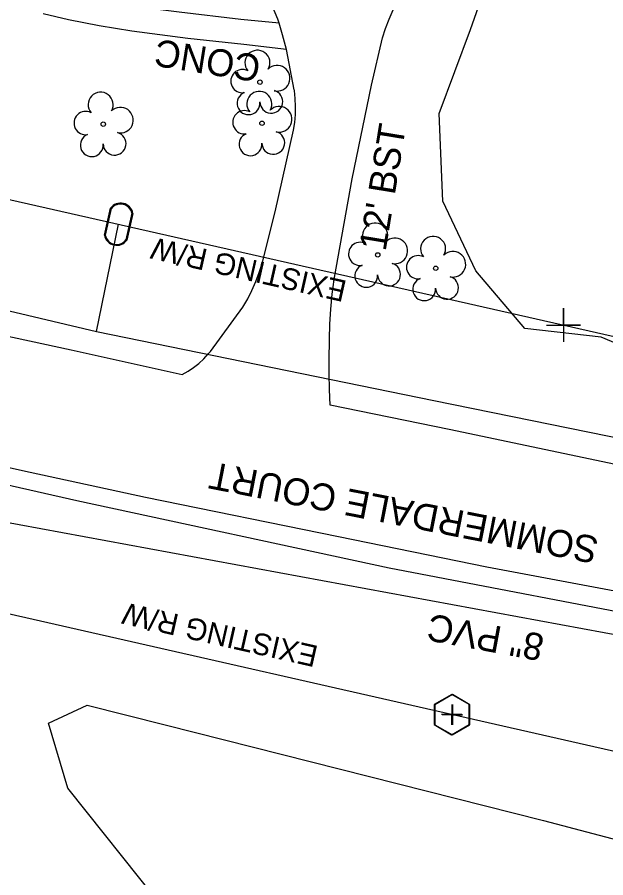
# Model space of a CAD drawing. Extents: x 1614611 to 1617571, y 898867 to 905462.
# Drawn here: x 1616537.7 to 1616625, y 900613 to 900740.7 of the extents above; entities that cross this region are included whole.
import ezdxf

# ---------------------------------------------------------------- set-up
doc = ezdxf.new("R2010")
doc.units = 0
for name, color, linetype in [('Exist Other Culture Area Outline', 7, 'Continuous'), ('Exist Other Culture Area Outline Text', 7, 'Continuous'), ('Exist Right of Way Line Text', 7, 'Continuous'), ('Exist Roads EOP Other Text', 7, 'Continuous'), ('Exist Roads EOT Text', 7, 'Continuous'), ('Exist Utilities Gas UG Line SUE LOS B', 7, 'Continuous'), ('Exist Utilities Sanitary Sewer UG Line', 7, 'Continuous'), ('Exist Utilities Sanitary Sewer UG Line Text', 7, 'Continuous'), ('Exist Utilities Water UG Line SUE LOS B', 7, 'Continuous'), ('Exist Vegetation Tree CELL', 7, 'Continuous'), ('Exist Vegetation Woods Line', 7, 'Continuous'), ('Prop Drainage Structure Pipe Stub Out CELL', 7, 'Continuous'), ('Prop Drainage Structure Tops and Inverts LABEL', 7, 'Continuous'), ('Prop Earthen Structure Head Ditch Label', 7, 'Continuous'), ('Prop SS Transition Line', 7, 'Continuous'), ('Scratch_Level_1', 7, 'Continuous'), ('Scratch_Level_9', 7, 'Continuous')]:
    doc.layers.add(name, color=color, linetype=linetype)

msp = doc.modelspace()

# ---------------------------------------------------------------- linework, layer by layer
at = {"layer": 'Exist Other Culture Area Outline'}
for points in [[(1616576.52, 900739.8), (1616570.82, 900740.37), (1616561.68, 900741.46), (1616554.93, 900742.29), (1616550.7, 900742.9), (1616546.55, 900743.68), (1616541.85, 900744.73)], [(1616577.6, 900735.88), (1616571.3, 900736.64), (1616562.97, 900737.54), (1616554.68, 900738.63), (1616549.82, 900739.43), (1616545.29, 900740.32), (1616541.51, 900741.19)]]:
    msp.add_lwpolyline(points, dxfattribs=at)
at = {"layer": 'Exist Utilities Gas UG Line SUE LOS B'}
msp.add_lwpolyline([(1616394.55, 900660.9), (1616396.79, 900660.33), (1616435.63, 900653.06), (1616442.12, 900672.41), (1616448.47, 900679.22), (1616466.78, 900683.71), (1616508.5, 900677.59), (1616546.52, 900669.01), (1616592.84, 900659), (1616636.22, 900650.7), (1616681.17, 900641.76), (1616715.45, 900635.64)], dxfattribs=at)
at = {"layer": 'Exist Utilities Sanitary Sewer UG Line'}
msp.add_line((1616444.99, 900682.64), (1616714.83, 900632.76), dxfattribs=at)
at = {"layer": 'Exist Utilities Water UG Line SUE LOS B'}
msp.add_line((1616549.43, 900694.08), (1616552.71, 900709.98), dxfattribs=at)
msp.add_lwpolyline([(1616440.01, 900719.87), (1616442.75, 900719.35), (1616445.26, 900718.9), (1616484.88, 900708.21), (1616511.34, 900703.06), (1616549.43, 900694.08), (1616599.5, 900683.85), (1616634.01, 900676.8), (1616664.96, 900670.95), (1616711.3, 900661.97), (1616720.73, 900660.19)], dxfattribs=at)
at = {"layer": 'Exist Vegetation Tree CELL'}
for p, q in [((1616573.68, 900731.06), (1616573.68, 900731.06)), ((1616573.98, 900724.96), (1616573.98, 900724.96)), ((1616550.42, 900724.83), (1616550.42, 900724.83)), ((1616591.16, 900705.44), (1616591.16, 900705.44)), ((1616599.76, 900703.46), (1616599.76, 900703.46))]:
    msp.add_line(p, q, dxfattribs=at)
for centre in [(1616573.68, 900731.06), (1616550.42, 900724.83), (1616573.98, 900724.96), (1616591.16, 900705.44), (1616599.76, 900703.46)]:
    msp.add_circle(centre, 0.326, dxfattribs=at)
for centre, radius, start, end in [((1616573.3, 900733.93), 1.86, 330.1651, 219.7134), ((1616571.08, 900731.21), 1.73, 62.6636, 279.3457), ((1616576.23, 900731.64), 1.9, 257.1011, 134.1999), ((1616550.04, 900727.71), 1.86, 330.1651, 219.7134), ((1616571.98, 900727.93), 1.69, 111.5671, 6.231), ((1616573.59, 900727.83), 1.86, 330.1651, 219.7134), ((1616575.36, 900728.16), 1.7, 181.2822, 74.56), ((1616576.53, 900725.55), 1.9, 257.1011, 134.1999), ((1616547.82, 900724.99), 1.73, 62.6636, 279.3457), ((1616552.97, 900725.42), 1.9, 257.1011, 134.1999), ((1616571.37, 900725.11), 1.73, 62.6636, 279.3457), ((1616575.65, 900722.06), 1.7, 181.2822, 74.56), ((1616548.72, 900721.71), 1.69, 111.5671, 6.231), ((1616552.1, 900721.94), 1.7, 181.2822, 74.56), ((1616572.27, 900721.84), 1.69, 111.5671, 6.231), ((1616590.77, 900708.31), 1.86, 330.1651, 219.7134), ((1616588.55, 900705.59), 1.73, 62.6636, 279.3457), ((1616593.7, 900706.03), 1.9, 257.1011, 134.1999), ((1616599.37, 900706.33), 1.86, 330.1651, 219.7134), ((1616602.31, 900704.05), 1.9, 257.1011, 134.1999), ((1616597.15, 900703.61), 1.73, 62.6636, 279.3457), ((1616589.45, 900702.32), 1.69, 111.5671, 6.231), ((1616592.83, 900702.54), 1.7, 181.2822, 74.56), ((1616598.05, 900700.34), 1.69, 111.5671, 6.231), ((1616601.43, 900700.56), 1.7, 181.2822, 74.56)]:
    msp.add_arc(centre, radius, start, end, dxfattribs=at)
at = {"layer": 'Exist Vegetation Woods Line'}
for points in [[(1616638.05, 900687.43), (1616624.29, 900693.23), (1616613, 900694.52), (1616605.73, 900703.08), (1616600.81, 900713.42), (1616600.26, 900726.41), (1616604.91, 900738.85), (1616611.28, 900757.01)], [(1616605.87, 900529.26), (1616608.07, 900545.02), (1616605.63, 900556.35), (1616599.82, 900564.63), (1616593.14, 900570.35), (1616582.06, 900578.69), (1616572.99, 900588.77), (1616566.81, 900598.76), (1616558.58, 900609.53), (1616545.17, 900626.32), (1616542.29, 900635.97), (1616548.02, 900638.67), (1616559.6, 900635.72), (1616615.74, 900621.53), (1616664.38, 900608.74)]]:
    msp.add_lwpolyline(points, dxfattribs=at)
at = {"layer": 'Prop Drainage Structure Pipe Stub Out CELL'}
for p, q in [((1616602.13, 900637.25), (1616602.13, 900637.25)), ((1616602.23, 900637.23), (1616602.23, 900637.23))]:
    msp.add_line(p, q, dxfattribs=at)
for points in [[(1616599.55, 900638.75), (1616599.54, 900635.77), (1616602.12, 900634.27), (1616604.7, 900635.76), (1616604.71, 900638.74), (1616602.13, 900640.23)], [(1616599.65, 900638.72), (1616599.65, 900635.74), (1616602.23, 900634.25), (1616604.81, 900635.73), (1616604.81, 900638.71), (1616602.24, 900640.21)]]:
    msp.add_lwpolyline(points, close=True, dxfattribs=at)
for points in [[(1616602.13, 900638.77), (1616602.13, 900635.74), (1616602.13, 900637.25), (1616603.64, 900637.25), (1616600.61, 900637.25)], [(1616602.23, 900638.74), (1616602.23, 900635.72), (1616602.23, 900637.23), (1616603.74, 900637.23), (1616600.72, 900637.23)]]:
    msp.add_lwpolyline(points, dxfattribs=at)
at = {"layer": 'Prop Drainage Structure Tops and Inverts LABEL'}
msp.add_line((1616618.72, 900695.03), (1616618.72, 900695.03), dxfattribs=at)
msp.add_lwpolyline([(1616616.22, 900695.03), (1616621.22, 900695.03), (1616618.72, 900695.03), (1616618.72, 900697.53), (1616618.72, 900692.53)], dxfattribs=at)
at = {"layer": 'Prop Earthen Structure Head Ditch Label'}
for points in [[(1616459.79, 900731.01), (1616715.76, 900673.06)], [(1616447.17, 900672.45), (1616702.49, 900614.54)]]:
    msp.add_lwpolyline(points, dxfattribs=at)
at = {"layer": 'Prop SS Transition Line'}
msp.add_line((1616552.71, 900709.98), (1616552.71, 900709.98), dxfattribs=at)
for points in [[(1616550.6, 900708.37), (1616551.51, 900712.37)], [(1616550.74, 900708.34), (1616551.64, 900712.34)], [(1616554.68, 900711.63), (1616553.78, 900707.65)], [(1616554.82, 900711.59), (1616553.92, 900707.62)]]:
    msp.add_lwpolyline(points, dxfattribs=at)
for centre, radius, start, end in [((1616552.99, 900711.26), 1.86, 10.3897, 143.191), ((1616552.99, 900711.25), 1.73, 12.5126, 140.994), ((1616552.42, 900708.72), 1.86, 190.86, 323.52), ((1616552.42, 900708.71), 1.73, 192.3388, 322.0845)]:
    msp.add_arc(centre, radius, start, end, dxfattribs=at)
at = {"layer": 'Scratch_Level_1'}
for points in [[(1616562.14, 900687.69), (1616563.01, 900688.17), (1616563.83, 900688.73), (1616564.61, 900689.34), (1616565.34, 900690.02), (1616566, 900690.74), (1616566.32, 900691.13), (1616571.16, 900697.68), (1616571.86, 900698.91), (1616572.49, 900700.18), (1616573.06, 900701.49), (1616573.57, 900702.82), (1616574.01, 900704.18), (1616574.06, 900704.37), (1616575.93, 900711.8), (1616578.66, 900723.92), (1616578.84, 900725.09), (1616578.95, 900726.27), (1616578.97, 900727.45), (1616578.92, 900728.63), (1616578.79, 900729.81), (1616578.77, 900729.94), (1616577.6, 900735.88), (1616577.03, 900738.07), (1616576.52, 900739.8), (1616576.34, 900740.39), (1616573.23, 900747.82)], [(1616584.12, 900683.13), (1616584, 900685.49), (1616583.94, 900687.85), (1616583.93, 900690.21), (1616583.98, 900692.56), (1616583.99, 900692.95), (1616584.05, 900695.18), (1616584.19, 900697.4), (1616584.41, 900699.61), (1616584.7, 900701.81), (1616584.97, 900703.45), (1616587.37, 900716.71), (1616590.21, 900730.63), (1616591.88, 900737.62), (1616592.33, 900739.03), (1616592.85, 900740.41), (1616593.43, 900741.77)]]:
    msp.add_lwpolyline(points, dxfattribs=at)
at = {"layer": 'Scratch_Level_9'}
for points in [[(1616527.06, 900695.34), (1616545.67, 900691.33), (1616562.14, 900687.69)], [(1616725.98, 900655.19), (1616706.42, 900658.85), (1616687.66, 900662.32), (1616669.58, 900665.7), (1616649.02, 900669.81), (1616628.31, 900673.96), (1616601.76, 900679.54), (1616584.12, 900683.13)], [(1616631.11, 900654.68), (1616607.36, 900659.13), (1616585.33, 900663.62), (1616556.71, 900669.45), (1616539.6, 900673.18), (1616529.9, 900675.3)]]:
    msp.add_lwpolyline(points, dxfattribs=at)

# ---------------------------------------------------------------- texts
at = {"layer": 'Exist Other Culture Area Outline Text'}
msp.add_text('CONC', height=4, rotation=170.911, dxfattribs=at).set_placement((1616573.99, 900734.98))
at = {"layer": 'Exist Right of Way Line Text'}
for rotation, p in [(167.2432, (1616586.73, 900701.55)), (167.2215, (1616582.48, 900647.38))]:
    msp.add_text('EXISTING R/W', height=3.2, rotation=rotation, dxfattribs=at).set_placement(p)
at = {"layer": 'Exist Roads EOP Other Text'}
msp.add_text("12' BST", height=4, rotation=80.7568, dxfattribs=at).set_placement((1616592.32, 900705.87))
at = {"layer": 'Exist Roads EOT Text'}
msp.add_text('SOMMERDALE COURT', height=4, rotation=168.9309, dxfattribs=at).set_placement((1616624.12, 900663.52))
at = {"layer": 'Exist Utilities Sanitary Sewer UG Line Text'}
msp.add_text('8" PVC', height=4, rotation=169.5274, dxfattribs=at).set_placement((1616616.04, 900649.09))

doc.saveas('drawing.dxf')
